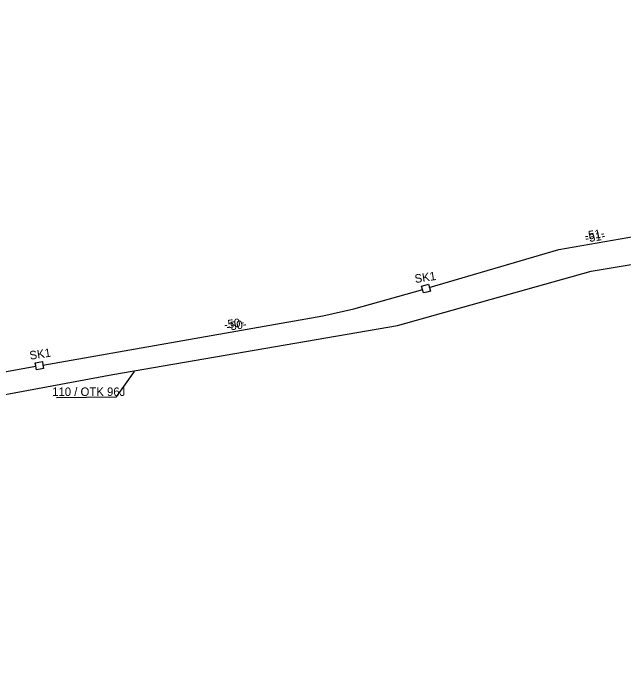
# Model space of a CAD drawing. Extents: x 6494530 to 6506885, y 5884901 to 5892312.
# Drawn here: x 6503885.4 to 6503962.7, y 5887575.4 to 5887659.2 of the extents above; entities that cross this region are included whole.
import ezdxf

# ---------------------------------------------------------------- set-up
doc = ezdxf.new("R2010")
doc.units = 0
for name, color, linetype in [('Gminne - nazwy', 7, 'Continuous'), ('kabel W KANALIZACJI ISTN', 7, 'Continuous'), ('Legenda', 7, 'Continuous'), ('opis kabla CCTV_OTK', 7, 'Continuous'), ('opis kabla otk', 7, 'Continuous'), ('Warstwa 59', 7, 'Continuous'), ('WOJEWÓDZKIE', 7, 'Continuous')]:
    doc.layers.add(name, color=color, linetype=linetype)

# ---------------------------------------------------------------- blocks, each defined once
blk = doc.blocks.new('ELARM2_3')
at = {"layer": 'Warstwa 59'}
blk.add_lwpolyline([(0, 0.45), (0.45, 0.45), (0.45, 0), (0.45, -0.45), (0, -0.45), (-0.45, -0.45), (-0.45, 0), (-0.45, 0.45)], close=True, dxfattribs=at)
blk = doc.blocks.new('ELARM2_51')
at = {"layer": 'Warstwa 59'}
blk.add_lwpolyline([(0.001, 0.449), (0.451, 0.449), (0.451, -0.001), (0.451, -0.451), (0.001, -0.451), (-0.449, -0.451), (-0.449, -0.001), (-0.449, 0.449)], close=True, dxfattribs=at)

msp = doc.modelspace()

# ---------------------------------------------------------------- linework, layer by layer
at = {"layer": 'kabel W KANALIZACJI ISTN'}
msp.add_lwpolyline([(6503813.307, 5887575.431), (6503827.531, 5887576.25), (6503828.521, 5887576.933), (6503832.316, 5887585.587), (6503837.94, 5887592.577), (6503842.479, 5887598.351), (6503841.899, 5887604.234), (6503853.263, 5887605.75), (6503871.118, 5887608.48), (6503897.983, 5887613.449), (6503934.022, 5887619.674), (6503958.559, 5887626.546), (6503982.291, 5887630.485), (6504081.276, 5887648.767), (6504080.317, 5887654.79), (6504082.059, 5887659.193)], dxfattribs=at)
at = {"layer": 'Legenda'}
for points in [[(6503938.06, 5887624.453), (6503954.45, 5887629.26), (6503986.51, 5887634.867)], [(6503938.06, 5887624.453), (6503954.45, 5887629.26), (6503986.51, 5887634.867)], [(6503889.112, 5887614.646), (6503924.56, 5887620.87), (6503928.51, 5887621.76), (6503937.223, 5887624.213)], [(6503889.112, 5887614.646), (6503924.56, 5887620.87), (6503928.51, 5887621.76), (6503937.223, 5887624.213)], [(6503844.598, 5887607.387), (6503880.51, 5887613.13), (6503888.237, 5887614.493)], [(6503844.598, 5887607.387), (6503880.51, 5887613.13), (6503888.237, 5887614.493)]]:
    msp.add_lwpolyline(points, dxfattribs=at)
at = {"layer": 'opis kabla otk'}
msp.add_lwpolyline([(6503890.852, 5887610.541), (6503898.456, 5887610.627), (6503900.726, 5887613.847)], dxfattribs=at)
at = {"layer": 'Warstwa 59'}
for points in [[(6503937.522, 5887624.764), (6503937.956, 5887624.883), (6503938.074, 5887624.448), (6503938.193, 5887624.014), (6503937.758, 5887623.896), (6503937.324, 5887623.777), (6503937.206, 5887624.212), (6503937.087, 5887624.646)], [(6503888.603, 5887615.013), (6503889.046, 5887615.091), (6503889.123, 5887614.647), (6503889.201, 5887614.204), (6503888.757, 5887614.127), (6503888.314, 5887614.049), (6503888.237, 5887614.493), (6503888.159, 5887614.936)]]:
    msp.add_lwpolyline(points, close=True, dxfattribs=at)

# ---------------------------------------------------------------- block references
for name, p, xscale, yscale, rotation in [('ELARM2_3', (6503937.64, 5887624.33), 0.9999996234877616, 0.9999996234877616, 15.25514210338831), ('ELARM2_51', (6503937.64, 5887624.33), 0.9999996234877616, 0.9999996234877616, 15.25514210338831), ('ELARM2_3', (6503888.68, 5887614.57), 0.9999979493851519, 0.9999979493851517, 9.884195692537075), ('ELARM2_51', (6503888.68, 5887614.57), 0.9999979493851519, 0.9999979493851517, 9.884195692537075)]:
    msp.add_blockref(name, p, dxfattribs=dict(at, xscale=xscale, yscale=yscale, rotation=rotation))

# ---------------------------------------------------------------- texts
at = {"layer": 'Gminne - nazwy'}
for p in [(6503936.278, 5887625.026), (6503936.278, 5887625.026), (6503887.505, 5887615.315), (6503887.505, 5887615.315)]:
    msp.add_text('SK1', height=1.0752, rotation=8.56815, dxfattribs=at).set_placement(p)
at = {"layer": 'opis kabla CCTV_OTK'}
msp.add_text('110 / OTK 96J', height=1.075, dxfattribs=at).set_placement((6503890.288, 5887610.731))
at = {"layer": 'WOJEWÓDZKIE'}
for s, p in [('-51-', (6503957.794, 5887630.47)), ('-51-', (6503957.881, 5887630.154)), ('-50-', (6503912.136, 5887619.208)), ('-50-', (6503912.45, 5887618.965))]:
    msp.add_text(s, height=1.0752, rotation=8.56815, dxfattribs=at).set_placement(p)

doc.saveas('drawing.dxf')
